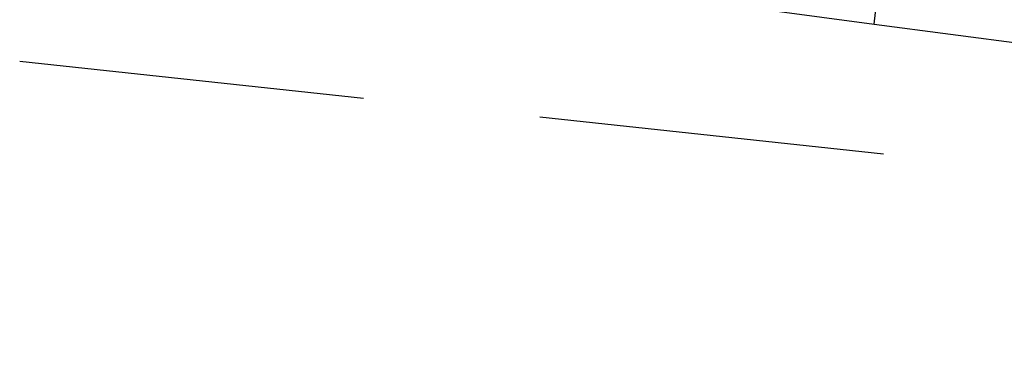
# Model space of a CAD drawing. Header units: feet. Extents: x -79 to 198, y -22 to 181.
# Tile 732 of 982: x 98.56 to 99.973, y 152.311 to 152.798. Entities that reach past the tile are written whole.
import ezdxf

# ---------------------------------------------------------------- set-up
doc = ezdxf.new("R2010")
doc.units = ezdxf.units.FT
doc.layers.add('A-LINEA', color=7, linetype='CONTINUOUS')

msp = doc.modelspace()

# ---------------------------------------------------------------- linework, layer by layer
at = {"layer": 'A-LINEA'}
for p, q in [((99.7867, 152.7911), (103.4533, 152.3111)), ((99.7867, 152.7911), (103.4533, 152.3111)), ((99.0533, 152.6844), (98.56, 152.7378)), ((99.0533, 152.6844), (98.56, 152.7378)), ((99.8, 152.6044), (99.3067, 152.6578)), ((99.8, 152.6044), (99.3067, 152.6578))]:
    msp.add_line(p, q, dxfattribs=at)
msp.add_lwpolyline([(99.4933, 152.8311), (99.7867, 152.7911), (99.8533, 153.3778), (99.5733, 153.4044), (99.4933, 152.8311)], dxfattribs=at)
msp.add_lwpolyline([(99.4933, 152.8311), (99.7867, 152.7911), (99.8533, 153.3778), (99.5733, 153.4044), (99.4933, 152.8311)], dxfattribs=at)

doc.saveas('drawing.dxf')
